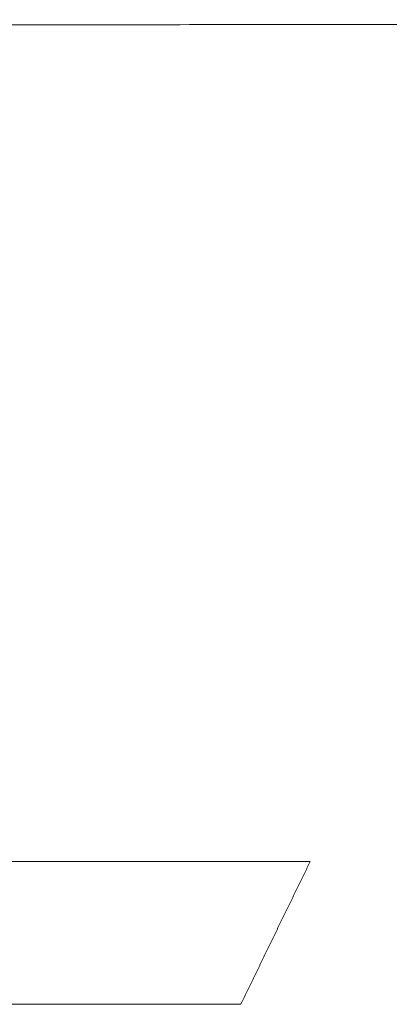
# Model space of a CAD drawing. Header units: millimetres. Extents: x 0 to 594, y 0 to 420.
# Tile 173 of 656: x 226.28 to 227.69, y 49.4 to 53.14. Entities that reach past the tile are written whole.
import ezdxf

# ---------------------------------------------------------------- set-up
doc = ezdxf.new("R2010")
doc.units = ezdxf.units.MM
doc.layers.add('1', color=7, linetype='Continuous', true_color=0xffffff)

msp = doc.modelspace()

# ---------------------------------------------------------------- linework, layer by layer
at = {"layer": '1', "color": 155, "linetype": 'Continuous', "lineweight": 13}
for points, knots in [([(214.422, 53.0973), (214.6131, 53.0976), (214.9953, 53.0983), (215.5686, 53.0993), (216.1419, 53.1003), (216.7152, 53.1013), (217.2885, 53.1023), (217.8617, 53.1033), (218.435, 53.1043), (219.0083, 53.1053), (219.5816, 53.1063), (220.1549, 53.1073), (220.7282, 53.1082), (221.3015, 53.1092), (221.8748, 53.1102), (222.4481, 53.1111), (223.0214, 53.1121), (223.5947, 53.113), (224.168, 53.1139), (224.7412, 53.1149), (225.3145, 53.1158), (225.8878, 53.1167), (226.4611, 53.1175), (227.0344, 53.1184), (227.6077, 53.1193), (228.181, 53.1201), (228.7543, 53.121), (229.3276, 53.1218), (229.9009, 53.1226), (230.4742, 53.1234), (231.0474, 53.1242), (231.6207, 53.1249), (232.194, 53.1257), (232.7673, 53.1264), (233.3406, 53.1271), (233.9139, 53.1278), (234.4872, 53.1284), (235.0605, 53.1291), (235.6338, 53.1297), (236.2071, 53.1303), (236.7804, 53.1309), (237.3537, 53.1315), (237.927, 53.132), (238.5003, 53.1325), (239.0736, 53.133), (239.6468, 53.1335), (240.2201, 53.1339), (240.7934, 53.1343), (241.3667, 53.1347), (241.94, 53.1351), (242.5133, 53.1354), (243.0866, 53.1357), (243.6599, 53.136), (244.2332, 53.1362), (244.8065, 53.1365), (245.3798, 53.1366), (245.9531, 53.1368), (246.5264, 53.1369), (247.0997, 53.137), (247.673, 53.1371), (248.2463, 53.1371), (248.8196, 53.1371), (249.3929, 53.1371), (249.9662, 53.137), (250.5395, 53.1369), (251.1127, 53.1367), (251.686, 53.1365), (252.0682, 53.1364), (252.2593, 53.1363)], [0, 0, 0, 0, 0.015152, 0.030303, 0.045455, 0.060606, 0.075758, 0.090909, 0.106061, 0.121212, 0.136364, 0.151515, 0.166666, 0.181818, 0.196969, 0.212121, 0.227272, 0.242424, 0.257575, 0.272727, 0.287878, 0.30303, 0.318181, 0.333333, 0.348484, 0.363636, 0.378787, 0.393939, 0.40909, 0.424242, 0.439393, 0.454545, 0.469696, 0.484848, 0.499999, 0.515151, 0.530302, 0.545454, 0.560605, 0.575757, 0.590908, 0.60606, 0.621211, 0.636363, 0.651514, 0.666666, 0.681817, 0.696969, 0.712121, 0.727272, 0.742424, 0.757575, 0.772727, 0.787878, 0.80303, 0.818181, 0.833333, 0.848485, 0.863636, 0.878788, 0.893939, 0.909091, 0.924242, 0.939394, 0.954545, 0.969697, 0.984848, 1, 1, 1, 1]), ([(226.0788, 49.9384), (226.1272, 49.9384), (226.224, 49.9385), (226.3692, 49.9386), (226.5143, 49.9386), (226.6595, 49.9387), (226.8047, 49.9388), (226.9499, 49.9388), (227.0951, 49.9389), (227.2402, 49.9389), (227.337, 49.939), (227.3854, 49.939)], [0, 0, 0, 0, 0.111111, 0.222222, 0.333333, 0.444444, 0.555556, 0.666667, 0.777778, 0.888889, 1, 1, 1, 1]), ([(227.3854, 49.939), (227.3838, 49.9356), (227.3805, 49.9289), (227.3755, 49.9188), (227.3706, 49.9087), (227.3657, 49.8986), (227.3607, 49.8885), (227.3558, 49.8783), (227.3508, 49.8682), (227.3459, 49.8581), (227.341, 49.848), (227.336, 49.8378), (227.3311, 49.8277), (227.3261, 49.8175), (227.3212, 49.8073), (227.3162, 49.7972), (227.3113, 49.787), (227.3063, 49.7768), (227.3014, 49.7667), (227.2964, 49.7565), (227.2915, 49.7463), (227.2865, 49.7361), (227.2816, 49.7259), (227.2766, 49.7157), (227.2716, 49.7055), (227.2667, 49.6953), (227.2617, 49.6851), (227.2568, 49.6748), (227.2518, 49.6646), (227.2468, 49.6544), (227.2419, 49.6441), (227.2369, 49.6339), (227.2319, 49.6237), (227.227, 49.6134), (227.222, 49.6031), (227.217, 49.5929), (227.2121, 49.5826), (227.2071, 49.5723), (227.2021, 49.5621), (227.1971, 49.5518), (227.1922, 49.5415), (227.1872, 49.5312), (227.1822, 49.5209), (227.1772, 49.5106), (227.1722, 49.5003), (227.1673, 49.49), (227.1623, 49.4797), (227.1573, 49.4694), (227.1523, 49.459), (227.1473, 49.4487), (227.1423, 49.4384), (227.1373, 49.428), (227.1324, 49.4177), (227.1274, 49.4073), (227.124, 49.4004), (227.1224, 49.397)], [0, 0, 0, 0, 0.018868, 0.037736, 0.056604, 0.075472, 0.09434, 0.113208, 0.132075, 0.150943, 0.169811, 0.188679, 0.207547, 0.226415, 0.245283, 0.264151, 0.283019, 0.301887, 0.320755, 0.339622, 0.35849, 0.377358, 0.396226, 0.415094, 0.433962, 0.45283, 0.471698, 0.490566, 0.509434, 0.528302, 0.54717, 0.566038, 0.584905, 0.603773, 0.622641, 0.641509, 0.660377, 0.679245, 0.698113, 0.716981, 0.735849, 0.754717, 0.773585, 0.792453, 0.811321, 0.830189, 0.849057, 0.867924, 0.886792, 0.90566, 0.924528, 0.943396, 0.962264, 0.981132, 1, 1, 1, 1])]:
    msp.add_open_spline(points, degree=3, knots=knots, dxfattribs=at)
msp.add_open_spline([(227.1224, 49.397), (227.0056, 49.3969), (226.7721, 49.3969), (226.4218, 49.3967), (226.0715, 49.3966), (225.838, 49.3965), (225.7212, 49.3965)], degree=3, dxfattribs=at)

doc.saveas('drawing.dxf')
